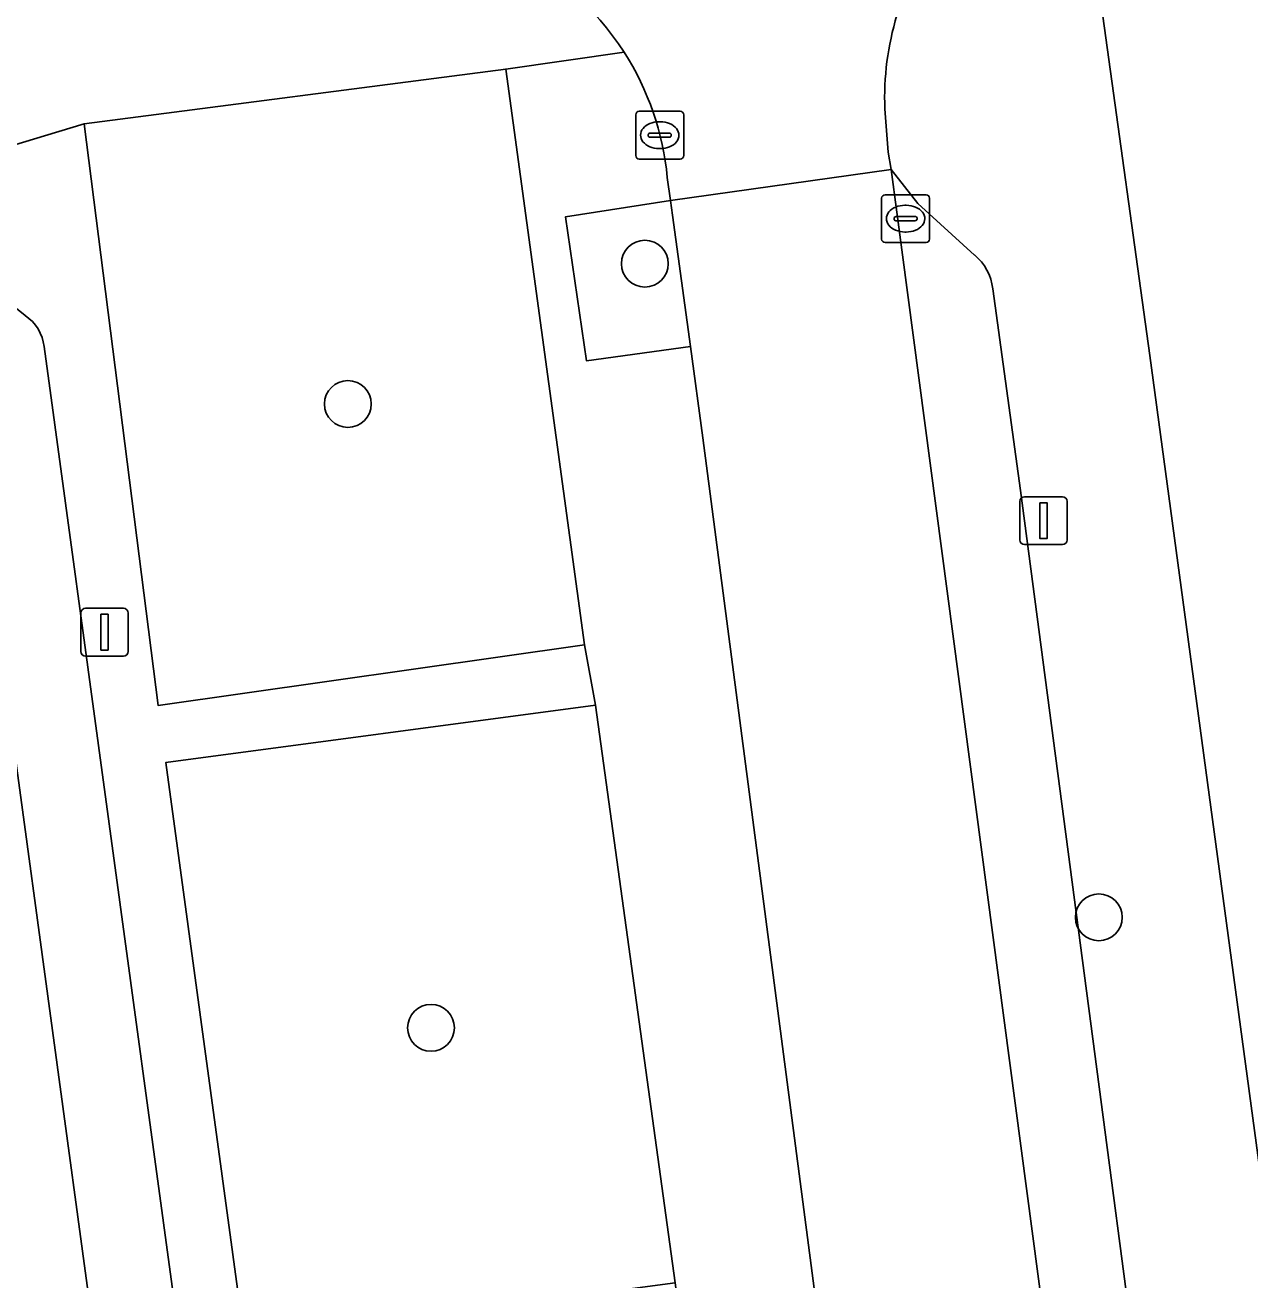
# Model space of a CAD drawing. Extents: x 159053 to 160042, y 380449 to 381423.
# Drawn here: x 159678.85 to 159704.43, y 380959.99 to 380986.2 of the extents above; entities that cross this region are included whole.
import ezdxf

# ---------------------------------------------------------------- set-up
doc = ezdxf.new("R2010")
doc.units = 0
for name, color, linetype in [('IMGEO_Boom', 7, 'Continuous'), ('IMGEO_Erf', 7, 'Continuous'), ('IMGEO_Groenvoorziening', 7, 'Continuous'), ('IMGEO_Kolk', 7, 'Continuous'), ('IMGEO_Lichtmast', 7, 'Continuous'), ('IMGEO_Parkeervlak_open', 7, 'Continuous'), ('IMGEO_Rijbaan_lokaal_open', 7, 'Continuous'), ('IMGEO_Voetpad_op_trap', 7, 'Continuous')]:
    doc.layers.add(name, color=color, linetype=linetype)

msp = doc.modelspace()

# ---------------------------------------------------------------- linework, layer by layer
at = {"layer": 'IMGEO_Boom'}
for centre in [(159691.795, 380981.219), (159685.594, 380978.289), (159701.274, 380967.567), (159687.33, 380965.259)]:
    msp.add_circle(centre, 0.489, dxfattribs=at)
at = {"layer": 'IMGEO_Erf'}
msp.add_lwpolyline([(159701.36, 380986.388), (159702.337, 380979.302), (159707.142, 380943.733), (159708.209, 380939.854), (159733.642, 380946.852), (159733.118, 380949.189), (159730.421, 380948.584), (159729.5, 380952.691), (159728.672, 380956.38), (159731.369, 380956.984), (159730.343, 380961.217), (159727.656, 380960.622), (159726.702, 380964.929), (159725.914, 380968.49)], dxfattribs=at)
at = {"layer": 'IMGEO_Groenvoorziening'}
for points in [[(159688.89, 380985.283), (159680.088, 380984.138), (159681.634, 380971.988), (159690.535, 380973.259)], [(159692.37, 380982.235), (159692.329, 380982.539), (159690.138, 380982.201), (159690.573, 380979.192), (159692.744, 380979.492)], [(159690.767, 380972), (159681.795, 380970.803), (159683.435, 380958.733), (159692.427, 380959.935)]]:
    msp.add_lwpolyline(points, close=True, dxfattribs=at)
at = {"layer": 'IMGEO_Kolk'}
for p, q in [((159691.604, 380983.478), (159691.604, 380984.33)), ((159691.679, 380984.404), (159692.531, 380984.404)), ((159692.605, 380984.33), (159692.605, 380983.478)), ((159692.092, 380984.184), (159692.117, 380984.184)), ((159691.863, 380983.898), (159691.863, 380983.91)), ((159692.301, 380983.861), (159691.903, 380983.861)), ((159691.906, 380983.947), (159692.304, 380983.947)), ((159692.347, 380983.91), (159692.347, 380983.898)), ((159692.115, 380983.624), (159692.09, 380983.624)), ((159692.531, 380983.404), (159691.679, 380983.404)), ((159696.738, 380981.734), (159696.738, 380982.586)), ((159696.813, 380982.66), (159697.665, 380982.66)), ((159697.739, 380982.586), (159697.739, 380981.734)), ((159697.04, 380982.203), (159697.438, 380982.203)), ((159697.226, 380982.44), (159697.251, 380982.44)), ((159696.997, 380982.154), (159696.997, 380982.166)), ((159697.435, 380982.117), (159697.037, 380982.117)), ((159697.481, 380982.166), (159697.481, 380982.154)), ((159697.249, 380981.88), (159697.224, 380981.88)), ((159697.665, 380981.66), (159696.813, 380981.66))]:
    msp.add_line(p, q, dxfattribs=at)
for points in [[(159691.604, 380983.478), (159691.604, 380984.33)], [(159691.679, 380984.404), (159692.531, 380984.404)], [(159692.605, 380984.33), (159692.605, 380983.478)], [(159692.531, 380983.404), (159691.679, 380983.404)], [(159696.738, 380981.734), (159696.738, 380982.586)], [(159696.813, 380982.66), (159697.665, 380982.66)], [(159697.739, 380982.586), (159697.739, 380981.734)], [(159697.665, 380981.66), (159696.813, 380981.66)]]:
    msp.add_lwpolyline(points, dxfattribs=at)
for centre, radius, start, end in [((159691.681, 380984.328), 0.0765, 91.552, 178.448), ((159691.681, 380984.328), 0.0765, 91.552, 178.448), ((159692.529, 380984.328), 0.0765, 1.552, 88.448), ((159692.529, 380984.328), 0.0765, 1.552, 88.448), ((159691.903, 380983.907), 0.0403, 85.8775, 175.7526), ((159691.9, 380983.897), 0.0366, 178.938, 274.7102), ((159692.304, 380983.904), 0.043, 264.8664, 352.4533), ((159692.308, 380983.909), 0.0386, 1.7309, 96.639), ((159691.681, 380983.48), 0.0765, 181.552, 268.448), ((159691.681, 380983.48), 0.0765, 181.552, 268.448), ((159692.529, 380983.48), 0.0765, 271.552, 358.448), ((159692.529, 380983.48), 0.0765, 271.552, 358.448), ((159696.815, 380982.584), 0.0765, 91.552, 178.448), ((159696.815, 380982.584), 0.0765, 91.552, 178.448), ((159697.663, 380982.584), 0.0765, 1.552, 88.448), ((159697.663, 380982.584), 0.0765, 1.552, 88.448), ((159697.037, 380982.163), 0.0403, 85.8775, 175.7526), ((159697.442, 380982.165), 0.0386, 1.7309, 96.639), ((159697.034, 380982.153), 0.0366, 178.938, 274.7102), ((159697.438, 380982.16), 0.043, 264.8664, 352.4533), ((159696.815, 380981.736), 0.0765, 181.552, 268.448), ((159696.815, 380981.736), 0.0765, 181.552, 268.448), ((159697.663, 380981.736), 0.0765, 271.552, 358.448), ((159697.663, 380981.736), 0.0765, 271.552, 358.448)]:
    msp.add_arc(centre, radius, start, end, dxfattribs=at)
for centre, major_axis, ratio, start_param, end_param in [((159692.091, 380983.904), (-0.387, 0.002), 0.722429, 4.712389, 7.853982), ((159692.116, 380983.904), (-0.39, 0.002), 0.717154, 1.570796, 4.712389), ((159697.225, 380982.16), (-0.387, 0.002), 0.722429, 4.712389, 7.853982), ((159697.25, 380982.16), (-0.39, 0.002), 0.717154, 1.570796, 4.712389)]:
    msp.add_ellipse(centre, major_axis=major_axis, ratio=ratio, start_param=start_param, end_param=end_param, dxfattribs=at)
at = {"layer": 'IMGEO_Lichtmast'}
for p, q in [((159699.622, 380975.452), (159699.622, 380976.252)), ((159699.622, 380976.252), (159699.622, 380975.452)), ((159699.722, 380976.352), (159700.512, 380976.352)), ((159700.512, 380976.352), (159699.722, 380976.352)), ((159700.612, 380976.252), (159700.612, 380975.452)), ((159700.612, 380975.452), (159700.612, 380976.252)), ((159700.512, 380975.352), (159699.722, 380975.352)), ((159699.722, 380975.352), (159700.512, 380975.352)), ((159680.017, 380973.122), (159680.017, 380973.922)), ((159680.017, 380973.922), (159680.017, 380973.122)), ((159680.117, 380974.022), (159680.907, 380974.022)), ((159680.907, 380974.022), (159680.117, 380974.022)), ((159681.007, 380973.922), (159681.007, 380973.122)), ((159681.007, 380973.122), (159681.007, 380973.922)), ((159680.907, 380973.022), (159680.117, 380973.022)), ((159680.117, 380973.022), (159680.907, 380973.022))]:
    msp.add_line(p, q, dxfattribs=at)
for points in [[(159700.042, 380976.227), (159700.192, 380976.227), (159700.192, 380975.477), (159700.042, 380975.477), (159700.042, 380976.227)], [(159680.437, 380973.897), (159680.587, 380973.897), (159680.587, 380973.147), (159680.437, 380973.147), (159680.437, 380973.897)]]:
    msp.add_lwpolyline(points, dxfattribs=at)
for centre, start, end in [((159699.722, 380976.252), 90, 180), ((159699.722, 380976.252), 90, 180), ((159700.512, 380976.252), 0, 90), ((159700.512, 380976.252), 360, 90), ((159699.722, 380975.452), 180, 270), ((159699.722, 380975.452), 180, 270), ((159700.512, 380975.452), 270, 0), ((159700.512, 380975.452), 270, 0), ((159680.117, 380973.922), 90, 180), ((159680.117, 380973.922), 90, 180), ((159680.907, 380973.922), 0, 90), ((159680.907, 380973.922), 360, 90), ((159680.117, 380973.122), 180, 270), ((159680.117, 380973.122), 180, 270), ((159680.907, 380973.122), 270, 0), ((159680.907, 380973.122), 270, 0)]:
    msp.add_arc(centre, 0.1, start, end, dxfattribs=at)
at = {"layer": 'IMGEO_Parkeervlak_open'}
for points in [[(159698.68, 380981.401), (159697.493, 380982.475), (159696.938, 380983.189), (159702.009, 380944.971), (159703.047, 380939.869), (159703.16, 380939.431), (159703.251, 380940.013), (159704.168, 380941.639)], [(159677.151, 380981.754), (159677.735, 380977.597), (159681.107, 380952.812), (159681.69, 380948.346), (159681.843, 380947.503), (159682.08, 380946.704), (159682.184, 380947.238), (159683.118, 380948.814)], [(159678.854, 380980.138), (159677.537, 380981.196)], [(159704.247, 380942.399), (159703.872, 380944.393), (159699.64, 380976.485), (159699.057, 380980.695)], [(159683.321, 380949.577), (159679.251, 380979.488)]]:
    msp.add_lwpolyline(points, dxfattribs=at)
for centre, radius, start, end in [((159697.993, 380980.581), 1.07, 6.1403, 50.0636), ((159678.359, 380979.389), 0.897, 6.3063, 56.5243)]:
    msp.add_arc(centre, radius, start, end, dxfattribs=at)
at = {"layer": 'IMGEO_Rijbaan_lokaal_open'}
for points in [[(159692.262, 380983.018), (159692.329, 380982.539), (159696.938, 380983.189), (159696.873, 380983.547), (159696.805, 380984.452)], [(159702.009, 380944.971), (159696.938, 380983.189), (159692.329, 380982.539), (159692.37, 380982.235), (159692.744, 380979.492), (159693.004, 380977.58), (159695.462, 380958.803), (159696.149, 380953.714), (159696.548, 380950.736), (159696.607, 380950.452)], [(159682.151, 380946.465), (159682.08, 380946.704), (159681.843, 380947.503), (159681.69, 380948.346), (159681.107, 380952.812), (159677.735, 380977.597), (159677.151, 380981.754), (159677.053, 380982.568), (159672.584, 380981.977), (159678.776, 380937.824), (159684.413, 380938.585), (159684.951, 380934.595), (159689.529, 380935.155)]]:
    msp.add_lwpolyline(points, dxfattribs=at)
for centre, radius, start, end in [((159686.426, 380982.472), 5.862, 32.6889, 96.8001), ((159702.755, 380984.677), 5.954, 163.0959, 182.164), ((159686.424, 380982.473), 5.864, 5.3304, 32.6642)]:
    msp.add_arc(centre, radius, start, end, dxfattribs=at)
at = {"layer": 'IMGEO_Voetpad_op_trap'}
for points in [[(159726.32, 380874.037), (159724.672, 380880.027), (159708.598, 380938.439), (159708.209, 380939.854), (159707.142, 380943.733), (159702.337, 380979.302), (159701.36, 380986.388)], [(159632.047, 380977.442), (159643.779, 380979.075), (159647.702, 380979.605), (159649.167, 380979.794), (159653.334, 380980.357), (159664.907, 380981.903), (159671.666, 380982.815), (159672.495, 380982.592), (159676.976, 380983.199), (159680.088, 380984.138), (159688.89, 380985.283), (159691.36, 380985.638)], [(159691.36, 380985.638), (159688.89, 380985.283), (159690.535, 380973.259), (159690.767, 380972), (159692.427, 380959.935), (159692.59, 380958.75), (159694.259, 380946.622), (159694.47, 380945.059)], [(159696.805, 380984.452), (159696.873, 380983.547), (159696.938, 380983.189), (159697.493, 380982.475), (159698.68, 380981.401)], [(159680.088, 380984.138), (159676.976, 380983.199), (159677.053, 380982.568), (159677.151, 380981.754)], [(159694.47, 380945.059), (159694.259, 380946.622), (159685.276, 380945.395), (159683.617, 380957.536), (159692.59, 380958.75), (159692.427, 380959.935), (159683.435, 380958.733), (159681.795, 380970.803), (159690.767, 380972), (159690.535, 380973.259), (159681.634, 380971.988), (159680.088, 380984.138)], [(159693.004, 380977.58), (159692.744, 380979.492), (159690.573, 380979.192), (159690.138, 380982.201), (159692.329, 380982.539), (159692.262, 380983.018)], [(159677.537, 380981.196), (159678.854, 380980.138)], [(159699.057, 380980.695), (159699.64, 380976.485), (159703.872, 380944.393), (159704.247, 380942.399)], [(159679.251, 380979.488), (159683.321, 380949.577)], [(159696.607, 380950.452), (159696.548, 380950.736), (159694.433, 380950.512), (159694.047, 380953.463), (159696.149, 380953.714), (159695.462, 380958.803), (159693.004, 380977.58)]]:
    msp.add_lwpolyline(points, dxfattribs=at)
for centre, radius, start, end in [((159686.426, 380982.472), 5.862, 32.6889, 96.8001), ((159702.755, 380984.677), 5.954, 163.0959, 182.164), ((159686.424, 380982.473), 5.864, 5.3304, 32.6642), ((159697.993, 380980.581), 1.07, 6.1403, 50.0636), ((159678.359, 380979.389), 0.897, 6.3063, 56.5243)]:
    msp.add_arc(centre, radius, start, end, dxfattribs=at)

doc.saveas('drawing.dxf')
